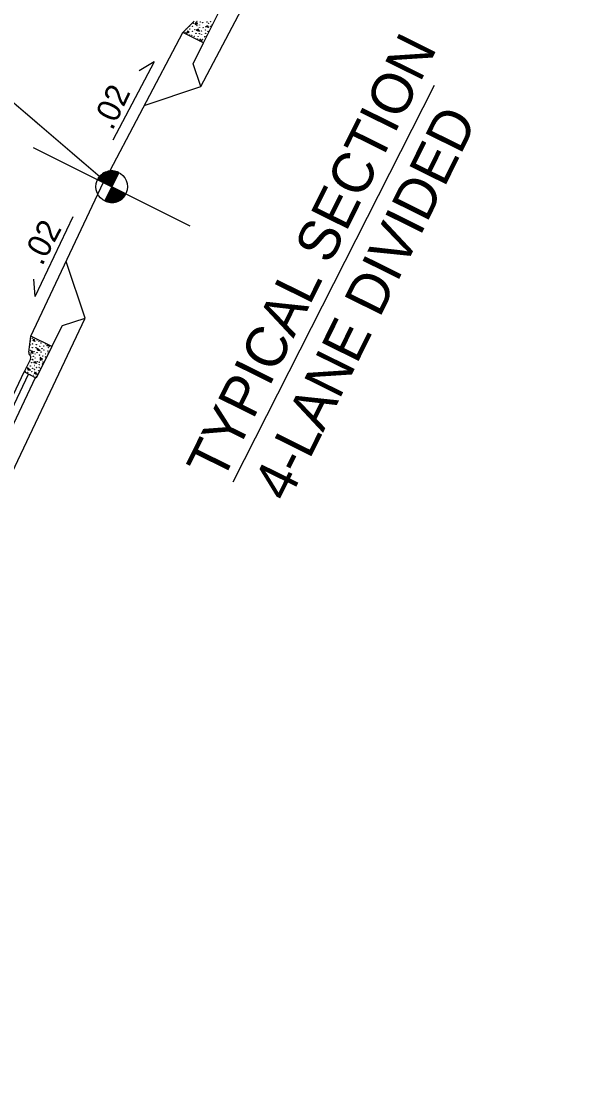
# Model space of a CAD drawing. Extents: x 1974386 to 1979988, y 776712 to 784860.
# Drawn here: x 1976754.2 to 1976899.6, y 781754 to 782023.3 of the extents above; entities that cross this region are included whole.
import ezdxf

# ---------------------------------------------------------------- set-up
doc = ezdxf.new("R2010")
doc.units = 0
doc.layers.add('Old_Level_1', color=7, linetype='Continuous')
doc.layers.add('Old_Level_2', color=7, linetype='Continuous')

msp = doc.modelspace()

# ---------------------------------------------------------------- linework, layer by layer
at = {"layer": 'Old_Level_1'}
for p, q in [((1976800.21, 782006.48), (1976899.64, 782195.66)), ((1976800.94, 782017.68), (1976804.96, 782025.73)), ((1976798.48, 782023.27), (1976795.58, 782020.36)), ((1976798.97, 782022.86), (1976798.73, 782022.4)), ((1976798.73, 782022.4), (1976799.42, 782022.6)), ((1976799.42, 782022.6), (1976798.97, 782022.86)), ((1976799.53, 782021.18), (1976798.99, 782020.89)), ((1976798.99, 782020.89), (1976799.91, 782020.71)), ((1976799.91, 782020.71), (1976799.53, 782021.18)), ((1976801.39, 782021.78), (1976801.9, 782022.13)), ((1976802.18, 782021.59), (1976801.39, 782021.78)), ((1976801.9, 782022.13), (1976802.18, 782021.59)), ((1976775.27, 781981.72), (1976795.58, 782020.36)), ((1976800.94, 782017.68), (1976795.58, 782020.36)), ((1976796.81, 782020.64), (1976796.57, 782020.17)), ((1976796.57, 782020.17), (1976797.26, 782020.38)), ((1976797.26, 782020.38), (1976796.81, 782020.64)), ((1976800, 782018.64), (1976799.88, 782018.21)), ((1976799.88, 782018.21), (1976800.57, 782018.11)), ((1976800.57, 782018.11), (1976800, 782018.64)), ((1976734.48, 782017.61), (1976777.4, 781980.81)), ((1976798.27, 782012.31), (1976800.94, 782017.68)), ((1976800.21, 782006.48), (1976798.27, 782012.31)), ((1976785.74, 782001.64), (1976800.21, 782006.48)), ((1976808.5, 781905.18), (1976860.05, 782006.82)), ((1976757.25, 781990.87), (1976797.4, 781970.83)), ((1976757.25, 781990.87), (1976797.4, 781970.83)), ((1976779.21, 781984.43), (1976777.4, 781980.81)), ((1976756.72, 781942.52), (1976775.33, 781982.01)), ((1976777.4, 781980.81), (1976773.78, 781982.62)), ((1976775.6, 781977.19), (1976777.4, 781980.81)), ((1976781.02, 781978.99), (1976777.4, 781980.81)), ((1976777.4, 781980.81), (1976781.02, 781978.99)), ((1976770.6, 781947.16), (1976765.75, 781961.68)), ((1976679.18, 781753.98), (1976770.6, 781947.16)), ((1976764.77, 781945.21), (1976770.6, 781947.16)), ((1976762.09, 781939.84), (1976764.77, 781945.21)), ((1976756.14, 781938.45), (1976756.72, 781942.52)), ((1976762.09, 781939.84), (1976756.72, 781942.52)), ((1976757.24, 781941.37), (1976757.47, 781941.83)), ((1976757.72, 781941.16), (1976757.24, 781941.37)), ((1976757.47, 781941.83), (1976757.72, 781941.16)), ((1976760.75, 781940.02), (1976761.02, 781940.37)), ((1976761.52, 781939.88), (1976760.75, 781940.02)), ((1976761.02, 781940.37), (1976761.52, 781939.88)), ((1976756.75, 781938.3), (1976756.99, 781938.77)), ((1976757.23, 781938.1), (1976756.75, 781938.3)), ((1976756.99, 781938.77), (1976757.23, 781938.1)), ((1976762.09, 781939.84), (1976758.07, 781931.79)), ((1976758.34, 781939.47), (1976759.04, 781938.84)), ((1976758.44, 781938.87), (1976758.34, 781939.47)), ((1976759.04, 781938.84), (1976758.44, 781938.87)), ((1976756.59, 781936.66), (1976754.94, 781933.35)), ((1976757.41, 781935.66), (1976757.68, 781936.01)), ((1976758.17, 781935.52), (1976757.41, 781935.66)), ((1976757.68, 781936.01), (1976758.17, 781935.52)), ((1976759.08, 781937.02), (1976759.1, 781936.4)), ((1976759.7, 781936.5), (1976759.08, 781937.02)), ((1976759.1, 781936.4), (1976759.7, 781936.5)), ((1976683.06, 781781.46), (1976754.94, 781933.35)), ((1976684.18, 781780.9), (1976756.06, 781932.79)), ((1976758.07, 781931.79), (1976754.94, 781933.35)), ((1976755.94, 781934.44), (1976756.63, 781933.82)), ((1976756.03, 781933.84), (1976755.94, 781934.44)), ((1976756.63, 781933.82), (1976756.03, 781933.84)), ((1976757.66, 781932.92), (1976757.89, 781933.38)), ((1976758.14, 781932.71), (1976757.66, 781932.92)), ((1976757.89, 781933.38), (1976758.14, 781932.71)), ((1976685.97, 781780.01), (1976757.85, 781931.9))]:
    msp.add_line(p, q, dxfattribs=at)
for points in [[(1976774.09, 781983.14), (1976777.67, 781981.35)], [(1976774.13, 781983.21), (1976777.71, 781981.42)], [(1976774.19, 781983.27), (1976777.75, 781981.5)], [(1976774.24, 781983.34), (1976777.78, 781981.57)], [(1976774.29, 781983.4), (1976777.82, 781981.64)], [(1976774.34, 781983.47), (1976777.85, 781981.71)], [(1976774.4, 781983.53), (1976777.89, 781981.79)], [(1976774.46, 781983.59), (1976777.93, 781981.86)], [(1976774.52, 781983.65), (1976777.96, 781981.93)], [(1976774.58, 781983.71), (1976778, 781982)], [(1976774.64, 781983.77), (1976778.04, 781982.08)], [(1976774.71, 781983.83), (1976778.07, 781982.15)], [(1976774.77, 781983.88), (1976778.11, 781982.22)], [(1976774.84, 781983.94), (1976778.14, 781982.29)], [(1976774.91, 781984), (1976778.18, 781982.37)], [(1976774.98, 781984.05), (1976778.22, 781982.44)], [(1976775.06, 781984.11), (1976778.25, 781982.51)], [(1976775.13, 781984.16), (1976778.29, 781982.58)], [(1976775.21, 781984.21), (1976778.32, 781982.66)], [(1976775.28, 781984.26), (1976778.36, 781982.73)], [(1976775.37, 781984.31), (1976778.4, 781982.8)], [(1976775.45, 781984.36), (1976778.43, 781982.87)], [(1976775.55, 781984.4), (1976778.47, 781982.95)], [(1976775.63, 781984.45), (1976778.51, 781983.02)], [(1976775.72, 781984.5), (1976778.54, 781983.09)], [(1976775.82, 781984.54), (1976778.58, 781983.16)], [(1976775.92, 781984.58), (1976778.61, 781983.23)], [(1976776.03, 781984.62), (1976778.65, 781983.31)], [(1976776.13, 781984.65), (1976778.69, 781983.38)], [(1976776.24, 781984.69), (1976778.72, 781983.45)], [(1976776.36, 781984.72), (1976778.76, 781983.52)], [(1976776.48, 781984.75), (1976778.79, 781983.6)], [(1976776.61, 781984.78), (1976778.83, 781983.67)], [(1976776.74, 781984.8), (1976778.87, 781983.74)], [(1976776.88, 781984.82), (1976778.9, 781983.81)], [(1976777.03, 781984.84), (1976778.94, 781983.89)], [(1976777.19, 781984.85), (1976778.98, 781983.96)], [(1976777.35, 781984.86), (1976779.01, 781984.03)], [(1976777.54, 781984.86), (1976779.05, 781984.1)], [(1976777.75, 781984.84), (1976779.08, 781984.18)], [(1976777.99, 781984.82), (1976779.12, 781984.25)], [(1976778.27, 781984.76), (1976779.16, 781984.32)], [(1976778.68, 781984.65), (1976779.19, 781984.39)], [(1976773.8, 781982.65), (1976773.8, 781982.65), (1976777.42, 781980.84)], [(1976773.83, 781982.72), (1976777.46, 781980.92)], [(1976773.88, 781982.79), (1976777.49, 781980.99)], [(1976773.91, 781982.87), (1976777.53, 781981.06)], [(1976773.96, 781982.93), (1976777.57, 781981.13)], [(1976774, 781983), (1976777.6, 781981.21)], [(1976774.05, 781983.07), (1976777.64, 781981.28)], [(1976777.2, 781980.39), (1976780.79, 781978.6)], [(1976777.23, 781980.46), (1976780.84, 781978.66)], [(1976777.27, 781980.54), (1976780.88, 781978.73)], [(1976777.3, 781980.61), (1976780.92, 781978.81)], [(1976777.34, 781980.68), (1976780.96, 781978.87)], [(1976777.38, 781980.75), (1976781, 781978.95), (1976781, 781978.95)], [(1976775.86, 781977.71), (1976777.74, 781976.77)], [(1976775.89, 781977.78), (1976777.89, 781976.79)], [(1976775.93, 781977.86), (1976778.03, 781976.81)], [(1976775.97, 781977.93), (1976778.16, 781976.83)], [(1976776, 781978), (1976778.29, 781976.86)], [(1976776.04, 781978.07), (1976778.41, 781976.89)], [(1976776.07, 781978.15), (1976778.53, 781976.92)], [(1976776.11, 781978.22), (1976778.65, 781976.95)], [(1976776.15, 781978.29), (1976778.76, 781976.99)], [(1976776.18, 781978.36), (1976778.86, 781977.03)], [(1976776.22, 781978.44), (1976778.96, 781977.07)], [(1976776.25, 781978.51), (1976779.06, 781977.11)], [(1976776.29, 781978.58), (1976779.15, 781977.15)], [(1976776.33, 781978.65), (1976779.24, 781977.2)], [(1976776.36, 781978.73), (1976779.33, 781977.25)], [(1976776.4, 781978.8), (1976779.41, 781977.29)], [(1976776.44, 781978.87), (1976779.5, 781977.34)], [(1976776.47, 781978.94), (1976779.58, 781977.39)], [(1976776.51, 781979.02), (1976779.66, 781977.44)], [(1976776.54, 781979.09), (1976779.73, 781977.5)], [(1976776.58, 781979.16), (1976779.81, 781977.55)], [(1976776.62, 781979.23), (1976779.88, 781977.6)], [(1976776.65, 781979.31), (1976779.95, 781977.66)], [(1976776.69, 781979.38), (1976780.01, 781977.72)], [(1976776.72, 781979.45), (1976780.08, 781977.77)], [(1976776.76, 781979.52), (1976780.15, 781977.83)], [(1976776.8, 781979.6), (1976780.21, 781977.89)], [(1976776.83, 781979.67), (1976780.27, 781977.95)], [(1976776.87, 781979.74), (1976780.33, 781978.01)], [(1976776.91, 781979.81), (1976780.38, 781978.08)], [(1976776.94, 781979.89), (1976780.44, 781978.14)], [(1976776.98, 781979.96), (1976780.5, 781978.2)], [(1976777.01, 781980.03), (1976780.55, 781978.27)], [(1976777.05, 781980.1), (1976780.6, 781978.33)], [(1976777.09, 781980.17), (1976780.65, 781978.39)], [(1976777.12, 781980.25), (1976780.7, 781978.46)], [(1976777.16, 781980.32), (1976780.75, 781978.53)], [(1976775.6, 781977.2), (1976776, 781977.01)], [(1976775.64, 781977.28), (1976776.46, 781976.87)], [(1976775.68, 781977.35), (1976776.75, 781976.81)], [(1976775.71, 781977.42), (1976777.01, 781976.77)], [(1976775.75, 781977.49), (1976777.21, 781976.76)], [(1976775.78, 781977.57), (1976777.4, 781976.76)], [(1976775.82, 781977.64), (1976777.58, 781976.76)]]:
    msp.add_lwpolyline(points, dxfattribs=at)
for centre, radius in [((1976796.51, 782021.21), 0.0385), ((1976797.31, 782021.88), 0.0385), ((1976797.38, 782021.25), 0.0385), ((1976798.13, 782021.87), 0.0385), ((1976798.37, 782022.67), 0.0385), ((1976798.72, 782021.09), 0.0385), ((1976799.21, 782023.19), 0.0385), ((1976799.21, 782022.13), 0.0385), ((1976799.88, 782022.25), 0.0385), ((1976799.88, 782021.64), 0.0385), ((1976800.06, 782022.99), 0.0385), ((1976800.41, 782020.74), 0.0385), ((1976800.67, 782022.84), 0.0385), ((1976800.78, 782021.53), 0.0385), ((1976801.43, 782020.99), 0.0385), ((1976801.8, 782023), 0.0385), ((1976802.18, 782022.7), 0.0385), ((1976802.69, 782023.08), 0.0385), ((1976802.74, 782021.9), 0.0385), ((1976803.02, 782022.28), 0.0385), ((1976796.19, 782020.4), 0.0385), ((1976797.29, 782019.68), 0.0385), ((1976797.91, 782019.59), 0.0385), ((1976798.13, 782020.59), 0.0385), ((1976798.52, 782019.35), 0.0385), ((1976799, 782020.12), 0.0385), ((1976799.34, 782018.63), 0.0385), ((1976799.54, 782019.24), 0.0385), ((1976799.83, 782020.01), 0.0385), ((1976800.39, 782019.83), 0.0385), ((1976800.63, 782018.54), 0.0385), ((1976801.24, 782019.22), 0.0385), ((1976801.44, 782020.11), 0.0385), ((1976801.66, 782019.38), 0.0385), ((1976802.05, 782020.59), 0.0385), ((1976777.4, 781980.81), 4.05), ((1976756.54, 781940.22), 0.0385), ((1976756.6, 781941.26), 0.0385), ((1976757.05, 781942), 0.0385), ((1976757.09, 781940.54), 0.0385), ((1976758.07, 781940.34), 0.0385), ((1976758.29, 781941.56), 0.0385), ((1976758.73, 781941.11), 0.0385), ((1976759.3, 781940.77), 0.0385), ((1976759.99, 781940.03), 0.0385), ((1976760.36, 781940.55), 0.0385), ((1976756.55, 781938.9), 0.0385), ((1976756.64, 781937.92), 0.0385), ((1976757.04, 781939.57), 0.0385), ((1976757.31, 781937.35), 0.0385), ((1976757.48, 781938.55), 0.0385), ((1976757.79, 781937.94), 0.0385), ((1976758.02, 781939.57), 0.0385), ((1976758.28, 781938.31), 0.0385), ((1976758.91, 781937.66), 0.0385), ((1976758.97, 781939.93), 0.0385), ((1976759.32, 781938.43), 0.0385), ((1976759.55, 781939.33), 0.0385), ((1976759.73, 781937.47), 0.0385), ((1976760.03, 781939), 0.0385), ((1976760.45, 781937.99), 0.0385), ((1976761.04, 781938.68), 0.0385), ((1976761.16, 781938.24), 0.0385), ((1976761.21, 781939.57), 0.0385), ((1976756.33, 781936.09), 0.0385), ((1976756.56, 781934.9), 0.0385), ((1976756.89, 781935.74), 0.0385), ((1976757.07, 781936.56), 0.0385), ((1976757.19, 781936.39), 0.0385), ((1976757.59, 781935), 0.0385), ((1976757.79, 781936.96), 0.0385), ((1976758.35, 781935.96), 0.0385), ((1976758.82, 781935.84), 0.0385), ((1976758.82, 781935.2), 0.0385), ((1976759.66, 781935.42), 0.0385), ((1976759.79, 781935.87), 0.0385), ((1976760.43, 781937.21), 0.0385), ((1976755.24, 781933.54), 0.0385), ((1976755.62, 781934.54), 0.0385), ((1976755.88, 781933.28), 0.0385), ((1976756.5, 781932.63), 0.0385), ((1976756.92, 781933.4), 0.0385), ((1976757.15, 781934.3), 0.0385), ((1976757.32, 781932.44), 0.0385), ((1976757.63, 781933.97), 0.0385), ((1976758.02, 781932.18), 0.0385), ((1976758.12, 781934.48), 0.0385), ((1976758.58, 781932.97), 0.0385), ((1976758.63, 781933.65), 0.0385), ((1976758.8, 781934.54), 0.0385), ((1976759.19, 781934.3), 0.0385)]:
    msp.add_circle(centre, radius, dxfattribs=at)
for centre, radius, start, end in [((1976800.96, 782017.8), 0.0385, 90.513, 217.716), ((1976777.4, 781980.81), 4.05, 63.4649, 153.4649), ((1976777.4, 781980.81), 4.05, 243.4649, 333.4649), ((1976757.01, 781938.33), 0.875, 171.9094, 226.7555), ((1976755.81, 781937.05), 0.875, 333.4744, 46.7555), ((1976762, 781939.76), 0.0385, 89.2329, 216.4359)]:
    msp.add_arc(centre, radius, start, end, dxfattribs=at)
at = {"layer": 'Old_Level_2'}
for p, q in [((1976788.23, 782012.85), (1976777.65, 781992.74)), ((1976788.23, 782012.85), (1976784.46, 782010.47)), ((1976757.77, 781952.65), (1976767.49, 781973.19)), ((1976757.77, 781952.65), (1976757.41, 781957.09))]:
    msp.add_line(p, q, dxfattribs=at)

# ---------------------------------------------------------------- texts
for s, height, rotation, p in [('TYPICAL SECTION', 10.4607, 63.6527, (1976805.65, 781904.9)), ('.02 ', 6, 64.666, (1976777.56, 781994.99)), ('4-LANE DIVIDED', 10.4607, 63.6527, (1976822.53, 781899.6)), ('.02 ', 6, 62.2829, (1976759.54, 781960.3))]:
    msp.add_text(s, height=height, rotation=rotation, dxfattribs=at).set_placement(p)

doc.saveas('drawing.dxf')
